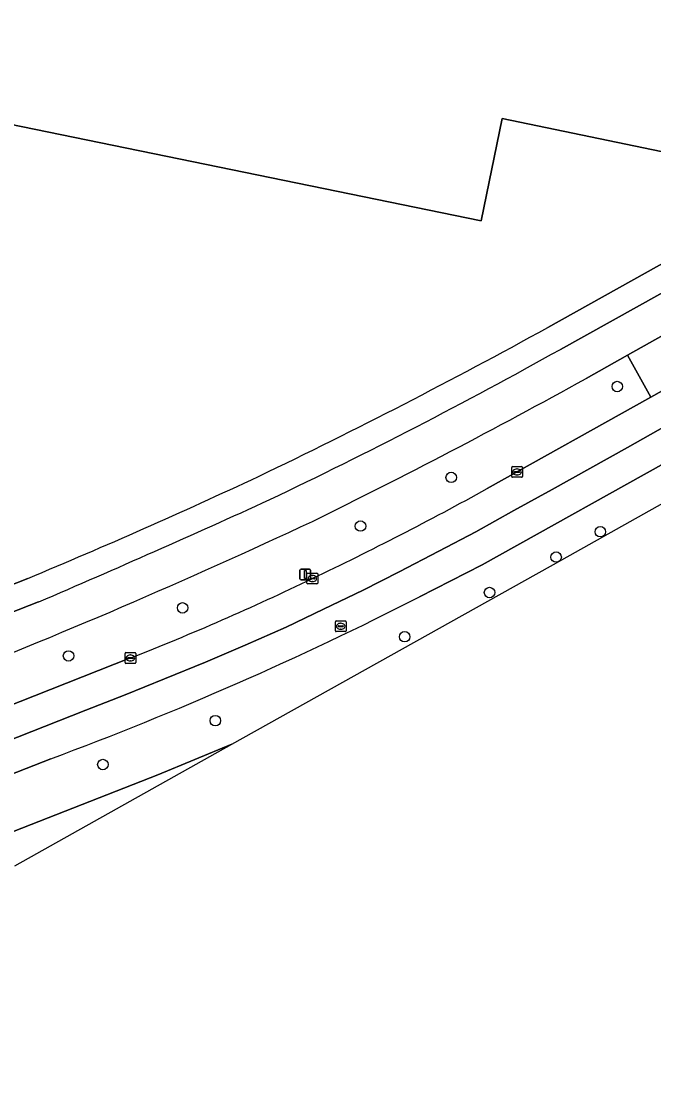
# Model space of a CAD drawing. Extents: x 157692 to 159674, y 381452 to 383291.
# Drawn here: x 158986.8 to 159045.7, y 382049.4 to 382148.1 of the extents above; entities that cross this region are included whole.
import ezdxf

# ---------------------------------------------------------------- set-up
doc = ezdxf.new("R2010")
doc.units = 0
for name, color, linetype in [('IMGEO_Berm_groen', 7, 'Continuous'), ('IMGEO_Boom', 7, 'Continuous'), ('IMGEO_Erf', 7, 'Continuous'), ('IMGEO_Fietspad_gesloten', 7, 'Continuous'), ('IMGEO_Kolk', 7, 'Continuous'), ('IMGEO_Lichtmast', 7, 'Continuous'), ('IMGEO_Pand', 7, 'Continuous'), ('IMGEO_Rijbaan_regionaal_gesloten', 7, 'Continuous'), ('IMGEO_Rijbaan_regionaal_open', 7, 'Continuous'), ('IMGEO_Rioolput', 7, 'Continuous'), ('IMGEO_Voetpad_open', 7, 'Continuous')]:
    doc.layers.add(name, color=color, linetype=linetype)

msp = doc.modelspace()

# ---------------------------------------------------------------- linework, layer by layer
at = {"layer": 'IMGEO_Berm_groen'}
for points in [[(159030.164, 382104.601), (159045.404, 382113.106), (159043.208, 382117.014), (159039.357, 382114.862)], [(159006.387, 382080.785), (159037.095, 382097.974), (159049.824, 382105.099), (159048.277, 382107.87), (159029.682, 382097.507), (159023.838, 382094.509)], [(158977.718, 382081.213), (158996.939, 382088.819)], [(158928.548, 382050.121), (158999.484, 382077.918), (159006.387, 382080.785)], [(158989.519, 382079.426), (158913.02, 382049.43)]]:
    msp.add_lwpolyline(points, dxfattribs=at)
for centre, radius, start, end in [((158767.978, 382602.977), 558.482, 296.12371, 299.07289), ((158879.256, 382377.88), 312.177, 295.54537, 298.90799), ((158759.898, 382643.1), 598.155, 291.402525, 295.126276), ((158906.53, 382318.784), 247.098, 291.46193, 295.74855), ((158877.465, 382380.973), 321.693, 290.38495, 297.06546)]:
    msp.add_arc(centre, radius, start, end, dxfattribs=at)
at = {"layer": 'IMGEO_Boom'}
for centre in [(159042.265, 382114.107), (159026.807, 382105.64), (159018.359, 382101.106), (159040.687, 382100.58), (159036.575, 382098.22), (159030.37, 382094.914), (159001.798, 382093.484), (159022.471, 382090.797), (158991.178, 382089.008), (159004.843, 382082.98), (158994.372, 382078.893)]:
    msp.add_circle(centre, 0.489, dxfattribs=at)
at = {"layer": 'IMGEO_Erf'}
for points in [[(159035.786, 382119.605), (159088.848, 382149.217), (159089.908, 382150.019), (159087.48, 382154.39), (159072.604, 382181.167)], [(158898.856, 382061.481), (158913.005, 382067.034), (158934.377, 382075.37), (158987.376, 382096.23)]]:
    msp.add_lwpolyline(points, dxfattribs=at)
msp.add_lwpolyline([(158965.846, 382159.25), (158971.114, 382158.159), (158971.595, 382160.483), (158973.678, 382160.052), (158973.954, 382161.387), (159033.59, 382149.035), (159034.386, 382152.878), (159054.138, 382148.786), (159051.279, 382134.98), (159031.554, 382139.066), (159029.582, 382129.543), (158981.882, 382139.33), (158977.373, 382117.557), (158976.442, 382117.748), (158975.155, 382111.509), (158957.682, 382115.111), (158958.966, 382121.339), (158958.035, 382121.531), (158962.719, 382144.153), (158964.542, 382143.775), (158964.949, 382145.742), (158963.126, 382146.119)], close=True, dxfattribs=at)
for centre, radius, start, end in [((158783.336, 382576.588), 522.077, 295.59363, 298.91743), ((158780.814, 382592.193), 537.259, 292.61109, 295.11733)]:
    msp.add_arc(centre, radius, start, end, dxfattribs=at)
at = {"layer": 'IMGEO_Fietspad_gesloten'}
for points in [[(159131.409, 382170.211), (159036.975, 382117.571)], [(159039.357, 382114.862), (159043.208, 382117.014), (159094.137, 382145.603), (159096.908, 382146.963), (159128.725, 382164.73)], [(158988.396, 382094.042), (158935.254, 382073.153), (158914.528, 382065.053), (158915.79, 382061.823), (158935.671, 382069.568)]]:
    msp.add_lwpolyline(points, dxfattribs=at)
for centre, radius, start, end in [((158804.999, 382532.812), 475.645, 295.51958, 299.19008), ((158767.978, 382602.977), 558.482, 296.12371, 299.07289), ((158587.029, 383029.445), 1017.877, 293.223442, 294.548286), ((158759.898, 382643.1), 598.155, 291.402525, 295.126276)]:
    msp.add_arc(centre, radius, start, end, dxfattribs=at)
at = {"layer": 'IMGEO_Kolk'}
for p, q in [((159032.435, 382105.722), (159032.435, 382106.574)), ((159032.51, 382106.648), (159033.362, 382106.648)), ((159032.694, 382106.142), (159032.694, 382106.154)), ((159033.132, 382106.105), (159032.734, 382106.105)), ((159032.737, 382106.191), (159033.135, 382106.191)), ((159032.946, 382105.868), (159032.921, 382105.868)), ((159032.923, 382106.428), (159032.948, 382106.428)), ((159033.178, 382106.154), (159033.178, 382106.142)), ((159033.436, 382106.574), (159033.436, 382105.722)), ((159033.362, 382105.648), (159032.51, 382105.648)), ((159013.374, 382095.794), (159013.374, 382096.646)), ((159013.449, 382096.72), (159014.301, 382096.72)), ((159013.633, 382096.214), (159013.633, 382096.226)), ((159014.071, 382096.177), (159013.673, 382096.177)), ((159013.676, 382096.263), (159014.074, 382096.263)), ((159013.885, 382095.94), (159013.86, 382095.94)), ((159013.862, 382096.5), (159013.887, 382096.5)), ((159014.117, 382096.226), (159014.117, 382096.214)), ((159014.375, 382096.646), (159014.375, 382095.794)), ((159014.301, 382095.72), (159013.449, 382095.72)), ((158996.438, 382088.393), (158996.438, 382089.245)), ((158996.513, 382089.319), (158997.365, 382089.319)), ((158996.926, 382089.099), (158996.951, 382089.099)), ((158997.439, 382089.245), (158997.439, 382088.393)), ((158997.365, 382088.319), (158996.513, 382088.319)), ((158996.697, 382088.813), (158996.697, 382088.825)), ((158997.135, 382088.776), (158996.737, 382088.776)), ((158996.74, 382088.862), (158997.138, 382088.862)), ((158996.949, 382088.539), (158996.924, 382088.539)), ((158997.181, 382088.825), (158997.181, 382088.813))]:
    msp.add_line(p, q, dxfattribs=at)
for points in [[(159032.435, 382105.722), (159032.435, 382106.574)], [(159032.51, 382106.648), (159033.362, 382106.648)], [(159033.436, 382106.574), (159033.436, 382105.722)], [(159033.362, 382105.648), (159032.51, 382105.648)], [(159013.374, 382095.794), (159013.374, 382096.646)], [(159013.449, 382096.72), (159014.301, 382096.72)], [(159014.375, 382096.646), (159014.375, 382095.794)], [(159014.301, 382095.72), (159013.449, 382095.72)], [(158996.438, 382088.393), (158996.438, 382089.245)], [(158996.513, 382089.319), (158997.365, 382089.319)], [(158997.439, 382089.245), (158997.439, 382088.393)], [(158997.365, 382088.319), (158996.513, 382088.319)]]:
    msp.add_lwpolyline(points, dxfattribs=at)
for centre, radius, start, end in [((159032.512, 382106.572), 0.0765, 91.55205, 178.44795), ((159032.512, 382106.572), 0.0765, 91.55205, 178.44795), ((159032.734, 382106.151), 0.0403, 85.87752, 175.75265), ((159032.731, 382106.141), 0.0366, 178.93798, 274.71019), ((159033.135, 382106.148), 0.043, 264.86636, 352.45326), ((159033.139, 382106.153), 0.0386, 1.73085, 96.63898), ((159033.36, 382106.572), 0.0765, 1.55205, 88.44795), ((159033.36, 382106.572), 0.0765, 1.55205, 88.44795), ((159032.512, 382105.724), 0.0765, 181.55205, 268.44795), ((159032.512, 382105.724), 0.0765, 181.55205, 268.44795), ((159033.36, 382105.724), 0.0765, 271.55205, 358.44795), ((159033.36, 382105.724), 0.0765, 271.55205, 358.44795), ((159013.451, 382096.644), 0.0765, 91.55205, 178.44795), ((159013.451, 382096.644), 0.0765, 91.55205, 178.44795), ((159013.673, 382096.223), 0.0403, 85.87752, 175.75265), ((159013.67, 382096.213), 0.0366, 178.93798, 274.71019), ((159014.074, 382096.22), 0.043, 264.86636, 352.45326), ((159014.078, 382096.225), 0.0386, 1.73085, 96.63898), ((159014.299, 382096.644), 0.0765, 1.55205, 88.44795), ((159014.299, 382096.644), 0.0765, 1.55205, 88.44795), ((159013.451, 382095.796), 0.0765, 181.55205, 268.44795), ((159013.451, 382095.796), 0.0765, 181.55205, 268.44795), ((159014.299, 382095.796), 0.0765, 271.55205, 358.44795), ((159014.299, 382095.796), 0.0765, 271.55205, 358.44795), ((158996.515, 382089.243), 0.0765, 91.55205, 178.44795), ((158996.515, 382089.243), 0.0765, 91.55205, 178.44795), ((158997.363, 382089.243), 0.0765, 1.55205, 88.44795), ((158997.363, 382089.243), 0.0765, 1.55205, 88.44795), ((158996.515, 382088.395), 0.0765, 181.55205, 268.44795), ((158996.515, 382088.395), 0.0765, 181.55205, 268.44795), ((158996.737, 382088.822), 0.0403, 85.87752, 175.75265), ((158996.734, 382088.812), 0.0366, 178.93798, 274.71019), ((158997.138, 382088.819), 0.043, 264.86636, 352.45326), ((158997.142, 382088.824), 0.0386, 1.73085, 96.63898), ((158997.363, 382088.395), 0.0765, 271.55205, 358.44795), ((158997.363, 382088.395), 0.0765, 271.55205, 358.44795)]:
    msp.add_arc(centre, radius, start, end, dxfattribs=at)
for centre, major_axis, ratio, start_param, end_param in [((159032.922, 382106.148), (-0.387, 0.002), 0.722429, 4.712389, 7.853982), ((159032.947, 382106.148), (-0.39, 0.002), 0.717154, 1.570796, 4.712389), ((159013.861, 382096.22), (-0.387, 0.002), 0.722429, 4.712389, 7.853982), ((159013.886, 382096.22), (-0.39, 0.002), 0.717154, 1.570796, 4.712389), ((158996.925, 382088.819), (-0.387, 0.002), 0.722429, 4.712389, 7.853982), ((158996.95, 382088.819), (-0.39, 0.002), 0.717154, 1.570796, 4.712389)]:
    msp.add_ellipse(centre, major_axis=major_axis, ratio=ratio, start_param=start_param, end_param=end_param, dxfattribs=at)
at = {"layer": 'IMGEO_Lichtmast'}
for p, q in [((159012.72, 382096.195), (159012.72, 382096.995)), ((159012.72, 382096.995), (159012.72, 382096.195)), ((159012.82, 382097.095), (159013.61, 382097.095)), ((159013.61, 382097.095), (159012.82, 382097.095)), ((159013.71, 382096.995), (159013.71, 382096.195)), ((159013.71, 382096.195), (159013.71, 382096.995)), ((159013.61, 382096.095), (159012.82, 382096.095)), ((159012.82, 382096.095), (159013.61, 382096.095))]:
    msp.add_line(p, q, dxfattribs=at)
msp.add_lwpolyline([(159013.14, 382096.97), (159013.29, 382096.97), (159013.29, 382096.22), (159013.14, 382096.22), (159013.14, 382096.97)], dxfattribs=at)
for centre, start, end in [((159012.82, 382096.995), 90, 180), ((159012.82, 382096.995), 90, 180), ((159013.61, 382096.995), 0, 90), ((159013.61, 382096.995), 360, 90), ((159012.82, 382096.195), 180, 270), ((159012.82, 382096.195), 180, 270), ((159013.61, 382096.195), 270, 0), ((159013.61, 382096.195), 270, 0)]:
    msp.add_arc(centre, 0.1, start, end, dxfattribs=at)
at = {"layer": 'IMGEO_Pand'}
msp.add_lwpolyline([(158962.719, 382144.153), (158958.035, 382121.531), (158958.966, 382121.339), (158957.682, 382115.111), (158975.155, 382111.509), (158976.442, 382117.748), (158977.373, 382117.557), (158981.882, 382139.33), (159029.582, 382129.543), (159031.554, 382139.066), (159051.279, 382134.98), (159054.138, 382148.786), (159034.386, 382152.878), (159033.59, 382149.035), (158973.954, 382161.387), (158973.678, 382160.052), (158971.595, 382160.483), (158971.114, 382158.159), (158965.846, 382159.25), (158963.126, 382146.119), (158964.949, 382145.742), (158964.542, 382143.775)], close=True, dxfattribs=at)
at = {"layer": 'IMGEO_Rijbaan_regionaal_gesloten'}
msp.add_lwpolyline([(158986.165, 382069.465), (159006.387, 382080.785), (158999.484, 382077.918), (158928.548, 382050.121)], dxfattribs=at)
at = {"layer": 'IMGEO_Rijbaan_regionaal_open'}
for points in [[(159125.698, 382158.46), (159116.883, 382153.15), (159053.893, 382117.861), (159045.404, 382113.106), (159030.164, 382104.601)], [(159023.838, 382094.509), (159029.682, 382097.507), (159048.277, 382107.87), (159050.921, 382109.355), (159114.471, 382144.985)], [(159046.779, 382110.459), (159043.229, 382108.425), (159036.207, 382104.526), (159032.647, 382102.549), (159029.086, 382100.572), (159025.658, 382098.758), (159021.957, 382096.849), (159018.614, 382095.126), (159014.924, 382093.357), (159011.44, 382091.686), (159007.632, 382090.014), (159003.928, 382088.42), (159000.099, 382086.866), (158996.448, 382085.385), (158992.774, 382083.962), (158988.936, 382082.445), (158985.231, 382080.981)], [(158985.231, 382080.981), (158988.936, 382082.445), (158992.774, 382083.962), (158996.448, 382085.385), (159000.099, 382086.866), (159003.928, 382088.42), (159007.632, 382090.014), (159011.44, 382091.686), (159014.924, 382093.357), (159018.614, 382095.126), (159021.957, 382096.849), (159025.658, 382098.758), (159029.086, 382100.572), (159032.647, 382102.549), (159036.207, 382104.526), (159043.229, 382108.425), (159046.779, 382110.459)], [(158996.939, 382088.819), (158977.718, 382081.213)], [(158913.02, 382049.43), (158989.519, 382079.426)]]:
    msp.add_lwpolyline(points, dxfattribs=at)
for centre, radius, start, end in [((158879.256, 382377.88), 312.177, 295.54537, 298.90799), ((158906.53, 382318.784), 247.098, 291.46193, 295.74855), ((158877.465, 382380.973), 321.693, 290.38495, 297.06546)]:
    msp.add_arc(centre, radius, start, end, dxfattribs=at)
at = {"layer": 'IMGEO_Rioolput'}
for p, q in [((159016.021, 382091.347), (159016.021, 382092.199)), ((159016.096, 382092.273), (159016.948, 382092.273)), ((159016.509, 382092.053), (159016.534, 382092.053)), ((159017.022, 382092.199), (159017.022, 382091.347)), ((159016.948, 382091.273), (159016.096, 382091.273)), ((159016.28, 382091.767), (159016.28, 382091.779)), ((159016.718, 382091.73), (159016.32, 382091.73)), ((159016.323, 382091.816), (159016.721, 382091.816)), ((159016.532, 382091.493), (159016.507, 382091.493)), ((159016.764, 382091.779), (159016.764, 382091.767))]:
    msp.add_line(p, q, dxfattribs=at)
for points in [[(159016.021, 382091.347), (159016.021, 382092.199)], [(159016.096, 382092.273), (159016.948, 382092.273)], [(159017.022, 382092.199), (159017.022, 382091.347)], [(159016.948, 382091.273), (159016.096, 382091.273)]]:
    msp.add_lwpolyline(points, dxfattribs=at)
for centre, radius, start, end in [((159016.098, 382092.197), 0.0765, 91.55205, 178.44795), ((159016.098, 382092.197), 0.0765, 91.55205, 178.44795), ((159016.946, 382092.197), 0.0765, 1.55205, 88.44795), ((159016.946, 382092.197), 0.0765, 1.55205, 88.44795), ((159016.098, 382091.349), 0.0765, 181.55205, 268.44795), ((159016.098, 382091.349), 0.0765, 181.55205, 268.44795), ((159016.32, 382091.776), 0.0403, 85.87752, 175.75265), ((159016.317, 382091.766), 0.0366, 178.93798, 274.71019), ((159016.721, 382091.773), 0.043, 264.86636, 352.45326), ((159016.725, 382091.778), 0.0386, 1.73085, 96.63898), ((159016.946, 382091.349), 0.0765, 271.55205, 358.44795), ((159016.946, 382091.349), 0.0765, 271.55205, 358.44795)]:
    msp.add_arc(centre, radius, start, end, dxfattribs=at)
for centre, major_axis, ratio, start_param, end_param in [((159016.508, 382091.773), (-0.387, 0.002), 0.722429, 4.712389, 7.853982), ((159016.533, 382091.773), (-0.39, 0.002), 0.717154, 1.570796, 4.712389)]:
    msp.add_ellipse(centre, major_axis=major_axis, ratio=ratio, start_param=start_param, end_param=end_param, dxfattribs=at)
at = {"layer": 'IMGEO_Voetpad_open'}
for points in [[(159165.911, 382204.6), (159165.61, 382204.32), (159162.612, 382201.526), (159140.37, 382180.85), (159135.657, 382176.413), (159132.515, 382173.658), (159089.908, 382150.019), (159088.848, 382149.217), (159035.786, 382119.605)], [(159036.975, 382117.571), (159131.409, 382170.211)], [(158987.376, 382096.23), (158934.377, 382075.37), (158935.254, 382073.153), (158988.396, 382094.042)]]:
    msp.add_lwpolyline(points, dxfattribs=at)
msp.add_lwpolyline([(159094.137, 382145.603), (159043.208, 382117.014), (159045.404, 382113.106), (159053.893, 382117.861), (159072.393, 382131.631), (159093.214, 382143.314), (159095.029, 382143.964)], close=True, dxfattribs=at)
for centre, radius, start, end in [((158783.336, 382576.588), 522.077, 295.59363, 298.91743), ((158804.999, 382532.812), 475.645, 295.51958, 299.19008), ((158780.814, 382592.193), 537.259, 292.61109, 295.11733), ((158587.029, 383029.445), 1017.877, 293.223442, 294.548286)]:
    msp.add_arc(centre, radius, start, end, dxfattribs=at)

doc.saveas('drawing.dxf')
